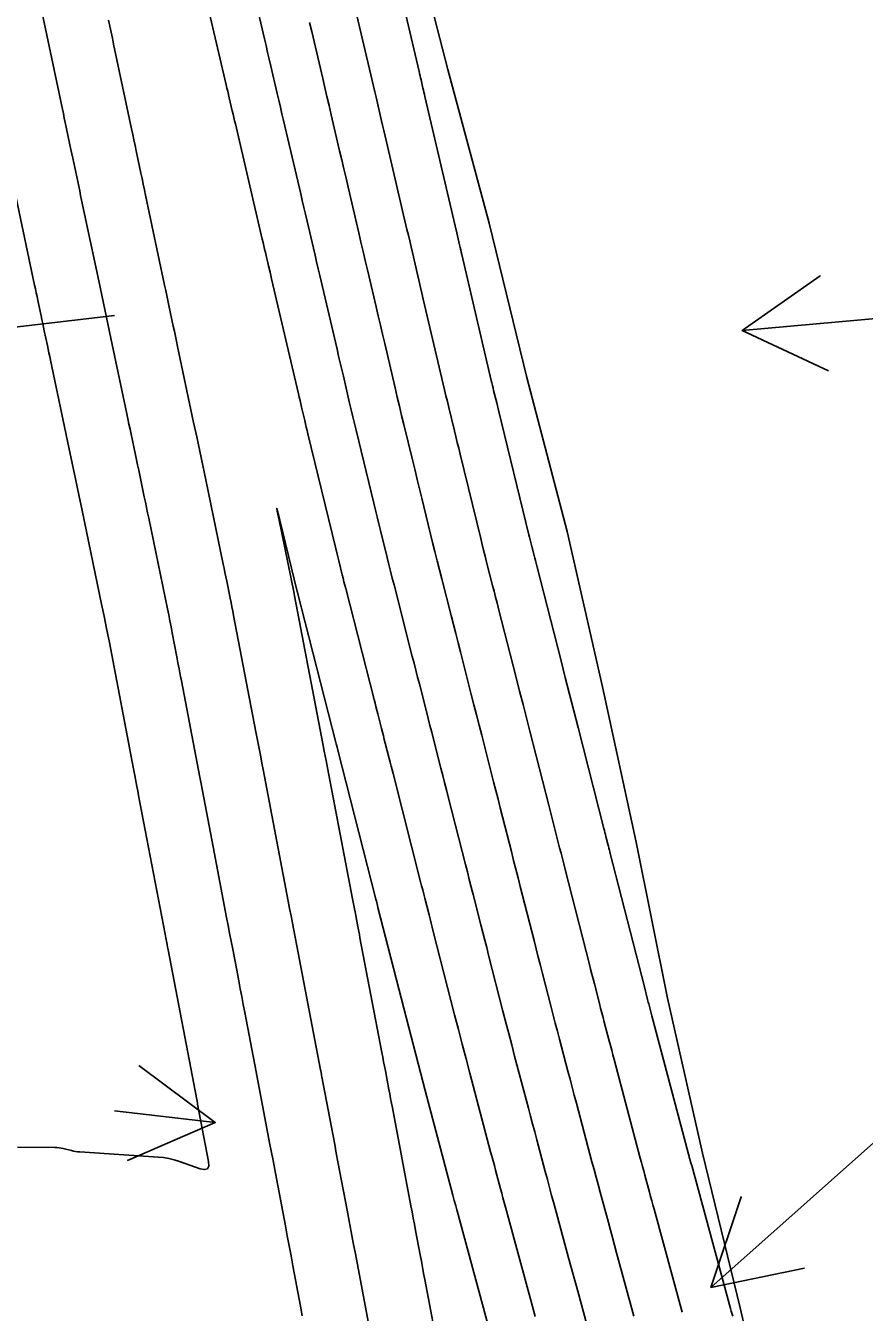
# Model space of a CAD drawing. Extents: x 954385 to 988206, y 1868364 to 1924553.
# Drawn here: x 958201.5 to 958254.3, y 1918156.3 to 1918237.2 of the extents above; entities that cross this region are included whole.
import ezdxf

# ---------------------------------------------------------------- set-up
doc = ezdxf.new("R2010")
doc.units = 0
for name, color, linetype in [('Ex_Major Contours', 7, 'Continuous'), ('Ex_Minor Contours', 7, 'Continuous'), ('Perimeter', 7, 'Continuous'), ('Slopes', 7, 'Continuous')]:
    doc.layers.add(name, color=color, linetype=linetype)

msp = doc.modelspace()

# ---------------------------------------------------------------- linework, layer by layer
at = {"layer": 'Ex_Major Contours'}
for points in [[(958219.4, 1918237.365), (958219.532, 1918236.801), (958220.223, 1918233.844), (958220.356, 1918233.275), (958220.489, 1918232.705), (958220.622, 1918232.136), (958220.756, 1918231.566), (958221.289, 1918229.289), (958221.422, 1918228.719), (958221.555, 1918228.15), (958221.688, 1918227.58), (958221.821, 1918227.011), (958222.496, 1918224.126), (958222.631, 1918223.547), (958222.767, 1918222.967), (958222.902, 1918222.388), (958223.037, 1918221.809), (958223.579, 1918219.492), (958223.714, 1918218.913), (958223.849, 1918218.334), (958223.985, 1918217.755), (958224.12, 1918217.175), (958224.773, 1918214.386), (958224.909, 1918213.808), (958225.046, 1918213.23), (958225.185, 1918212.653), (958225.325, 1918212.076), (958225.888, 1918209.768), (958226.029, 1918209.191), (958226.17, 1918208.615), (958226.311, 1918208.038), (958226.452, 1918207.461), (958227.135, 1918204.662), (958227.277, 1918204.088), (958227.419, 1918203.514), (958227.563, 1918202.941), (958227.709, 1918202.368), (958228.295, 1918200.077), (958228.441, 1918199.504), (958228.588, 1918198.932), (958228.734, 1918198.359), (958228.88, 1918197.786), (958229.567, 1918195.098), (958229.73, 1918194.459), (958229.893, 1918193.82), (958230.057, 1918193.182), (958230.22, 1918192.543), (958230.966, 1918189.618), (958231.107, 1918189.069), (958231.247, 1918188.52), (958231.387, 1918187.971), (958231.527, 1918187.422), (958232.087, 1918185.225), (958232.227, 1918184.676), (958232.368, 1918184.127), (958232.508, 1918183.578), (958232.648, 1918183.029), (958233.515, 1918179.633), (958233.648, 1918179.113), (958233.781, 1918178.594), (958233.914, 1918178.074), (958234.047, 1918177.554), (958234.588, 1918175.44), (958234.717, 1918174.937), (958234.847, 1918174.435), (958234.978, 1918173.933), (958235.111, 1918173.431), (958235.644, 1918171.423), (958235.777, 1918170.921), (958235.91, 1918170.42), (958236.043, 1918169.918), (958236.176, 1918169.416), (958237.157, 1918165.715), (958237.284, 1918165.238), (958237.411, 1918164.761), (958237.54, 1918164.285), (958237.669, 1918163.808), (958238.187, 1918161.903), (958238.316, 1918161.427), (958238.446, 1918160.951), (958238.576, 1918160.475), (958238.705, 1918159.999), (958239.791, 1918156.014)], [(958200.945, 1918226.33), (958202.106, 1918220.853), (958202.157, 1918220.612), (958202.208, 1918220.371), (958202.259, 1918220.131), (958202.309, 1918219.89), (958202.516, 1918218.911), (958202.565, 1918218.678), (958202.615, 1918218.445), (958202.664, 1918218.213), (958202.713, 1918217.98), (958202.91, 1918217.049), (958202.959, 1918216.817), (958203.008, 1918216.584), (958203.058, 1918216.351), (958203.107, 1918216.119), (958204.265, 1918210.642), (958204.474, 1918209.651), (958204.682, 1918208.66), (958204.889, 1918207.669), (958205.095, 1918206.678), (958206.314, 1918200.791), (958206.354, 1918200.598), (958206.394, 1918200.406), (958206.434, 1918200.214), (958206.474, 1918200.022), (958206.633, 1918199.252), (958206.673, 1918199.06), (958206.712, 1918198.867), (958206.75, 1918198.675), (958206.787, 1918198.482), (958208.325, 1918190.435), (958208.405, 1918190.017), (958208.538, 1918189.319), (958208.591, 1918189.041), (958208.644, 1918188.762), (958210.311, 1918180.034), (958210.374, 1918179.705), (958210.436, 1918179.377), (958210.468, 1918179.213), (958210.499, 1918179.048), (958212.299, 1918169.647), (958212.319, 1918169.543), (958212.344, 1918169.412), (958212.359, 1918169.334), (958213.041, 1918165.737), (958213.056, 1918165.453), (958212.974, 1918165.284), (958212.794, 1918165.228), (958212.516, 1918165.286), (958211.209, 1918165.745), (958210.88, 1918165.848), (958210.546, 1918165.928), (958210.208, 1918165.985), (958209.865, 1918166.02), (958204.944, 1918166.341), (958204.812, 1918166.353), (958204.68, 1918166.37), (958204.549, 1918166.394), (958204.42, 1918166.424), (958203.903, 1918166.555), (958203.773, 1918166.584), (958203.642, 1918166.605), (958203.511, 1918166.618), (958203.378, 1918166.623), (958201.039, 1918166.645)]]:
    msp.add_lwpolyline(points, dxfattribs=at)
at = {"layer": 'Ex_Minor Contours'}
for points in [[(958224.341, 1918242.587), (958226.283, 1918234.28), (958226.314, 1918234.149), (958226.344, 1918234.019), (958226.375, 1918233.888), (958226.405, 1918233.758), (958226.527, 1918233.236), (958226.558, 1918233.106), (958226.588, 1918232.976), (958226.619, 1918232.845), (958226.649, 1918232.715), (958228.55, 1918224.583), (958228.656, 1918224.13), (958228.832, 1918223.375), (958228.868, 1918223.223), (958228.903, 1918223.072), (958228.938, 1918222.921), (958228.974, 1918222.77), (958230.825, 1918214.856), (958230.862, 1918214.7), (958230.899, 1918214.544), (958230.936, 1918214.387), (958230.974, 1918214.231), (958231.165, 1918213.451), (958231.279, 1918212.982), (958233.191, 1918205.154), (958233.231, 1918204.991), (958233.272, 1918204.827), (958233.313, 1918204.664), (958233.354, 1918204.501), (958233.521, 1918203.849), (958233.563, 1918203.686), (958233.604, 1918203.523), (958233.646, 1918203.36), (958233.688, 1918203.197), (958235.212, 1918197.231), (958235.48, 1918196.183), (958235.747, 1918195.134), (958236.015, 1918194.085), (958236.283, 1918193.037), (958237.905, 1918186.683), (958237.937, 1918186.559), (958237.969, 1918186.435), (958238.001, 1918186.311), (958238.032, 1918186.186), (958238.159, 1918185.689), (958238.191, 1918185.565), (958238.222, 1918185.441), (958238.254, 1918185.316), (958238.286, 1918185.192), (958240.473, 1918176.632), (958240.518, 1918176.455), (958240.563, 1918176.278), (958240.655, 1918175.919), (958240.677, 1918175.833), (958240.699, 1918175.748), (958240.722, 1918175.662), (958240.744, 1918175.577), (958240.857, 1918175.15), (958240.903, 1918174.979), (958240.925, 1918174.894), (958243.231, 1918166.194), (958243.247, 1918166.134), (958243.263, 1918166.075), (958243.279, 1918166.015), (958243.296, 1918165.955), (958243.377, 1918165.656), (958243.409, 1918165.537), (958243.426, 1918165.477), (958245.872, 1918156.499), (958245.917, 1918156.335), (958246.006, 1918156.006)], [(958236.827, 1918155.491), (958236.257, 1918157.583), (958236.115, 1918158.105), (958235.972, 1918158.628), (958235.83, 1918159.151), (958235.688, 1918159.674), (958234.754, 1918163.108), (958234.619, 1918163.606), (958234.485, 1918164.105), (958234.351, 1918164.603), (958234.219, 1918165.102), (958233.689, 1918167.099), (958233.557, 1918167.598), (958233.425, 1918168.097), (958233.292, 1918168.596), (958233.16, 1918169.095), (958232.294, 1918172.357), (958232.107, 1918173.068), (958231.921, 1918173.778), (958231.736, 1918174.489), (958231.554, 1918175.201), (958230.656, 1918178.711), (958230.534, 1918179.187), (958230.413, 1918179.663), (958230.291, 1918180.139), (958230.17, 1918180.614), (958229.683, 1918182.518), (958229.562, 1918182.994), (958229.44, 1918183.47), (958229.319, 1918183.946), (958229.197, 1918184.422), (958228.116, 1918188.662), (958228.001, 1918189.113), (958227.886, 1918189.563), (958227.771, 1918190.013), (958227.656, 1918190.463), (958227.188, 1918192.296), (958227.077, 1918192.73), (958226.966, 1918193.164), (958226.855, 1918193.598), (958226.745, 1918194.032), (958226.301, 1918195.768), (958226.19, 1918196.202), (958226.079, 1918196.636), (958225.968, 1918197.07), (958225.857, 1918197.504), (958224.707, 1918202.004), (958224.598, 1918202.43), (958224.491, 1918202.857), (958224.385, 1918203.284), (958224.28, 1918203.711), (958223.862, 1918205.42), (958223.758, 1918205.847), (958223.654, 1918206.275), (958223.549, 1918206.702), (958223.445, 1918207.129), (958222.323, 1918211.726), (958222.22, 1918212.15), (958222.118, 1918212.573), (958222.017, 1918212.997), (958221.918, 1918213.421), (958221.521, 1918215.117), (958221.422, 1918215.541), (958221.323, 1918215.965), (958221.224, 1918216.389), (958221.124, 1918216.813), (958220.04, 1918221.454), (958219.94, 1918221.882), (958219.84, 1918222.311), (958219.739, 1918222.739), (958219.639, 1918223.167), (958219.239, 1918224.88), (958219.139, 1918225.308), (958219.039, 1918225.737), (958218.938, 1918226.165), (958218.838, 1918226.593), (958217.763, 1918231.19), (958217.662, 1918231.619), (958217.562, 1918232.048), (958217.461, 1918232.478), (958217.361, 1918232.907), (958216.96, 1918234.624), (958216.859, 1918235.054), (958216.759, 1918235.483), (958216.659, 1918235.912), (958216.558, 1918236.342), (958215.488, 1918240.922)], [(958212.454, 1918240.723), (958214.153, 1918233.449), (958214.201, 1918233.243), (958214.25, 1918233.037), (958214.298, 1918232.831), (958214.346, 1918232.626), (958214.538, 1918231.803), (958214.586, 1918231.597), (958214.634, 1918231.391), (958214.682, 1918231.186), (958214.731, 1918230.98), (958216.424, 1918223.741), (958216.473, 1918223.532), (958216.522, 1918223.324), (958216.571, 1918223.115), (958216.62, 1918222.906), (958216.815, 1918222.071), (958216.913, 1918221.654), (958217.01, 1918221.236), (958218.698, 1918214.015), (958218.747, 1918213.805), (958218.796, 1918213.595), (958218.845, 1918213.385), (958218.894, 1918213.175), (958219.09, 1918212.335), (958219.14, 1918212.126), (958219.19, 1918211.916), (958219.24, 1918211.706), (958219.291, 1918211.497), (958221.031, 1918204.368), (958221.137, 1918203.935), (958221.243, 1918203.501), (958221.455, 1918202.633), (958221.508, 1918202.416), (958221.562, 1918202.2), (958221.617, 1918201.983), (958221.672, 1918201.767), (958223.454, 1918194.799), (958223.512, 1918194.57), (958223.571, 1918194.341), (958223.629, 1918194.111), (958223.688, 1918193.882), (958223.922, 1918192.965), (958223.981, 1918192.736), (958224.039, 1918192.507), (958224.098, 1918192.278), (958224.156, 1918192.048), (958224.404, 1918191.081), (958224.464, 1918190.843), (958224.525, 1918190.605), (958224.586, 1918190.368), (958224.646, 1918190.13), (958226.38, 1918183.334), (958226.446, 1918183.073), (958226.513, 1918182.813), (958226.579, 1918182.553), (958226.645, 1918182.293), (958226.911, 1918181.252), (958226.978, 1918180.992), (958227.044, 1918180.732), (958227.111, 1918180.472), (958227.177, 1918180.211), (958228.52, 1918174.962), (958228.756, 1918174.042), (958228.995, 1918173.122), (958229.235, 1918172.203), (958229.478, 1918171.284), (958230.785, 1918166.356), (958230.863, 1918166.065), (958230.94, 1918165.775), (958231.017, 1918165.484), (958231.094, 1918165.193), (958231.402, 1918164.029), (958231.48, 1918163.738), (958231.557, 1918163.448), (958231.636, 1918163.157), (958231.714, 1918162.867), (958233.328, 1918156.935), (958233.413, 1918156.62), (958233.499, 1918156.306), (958233.584, 1918155.991)], [(958242.832, 1918156.257), (958241.065, 1918162.738), (958240.992, 1918163.006), (958240.92, 1918163.274), (958240.847, 1918163.542), (958240.774, 1918163.81), (958240.482, 1918164.882), (958240.41, 1918165.15), (958240.337, 1918165.418), (958240.265, 1918165.686), (958240.194, 1918165.955), (958238.551, 1918172.155), (958238.473, 1918172.449), (958238.395, 1918172.742), (958238.317, 1918173.036), (958238.239, 1918173.329), (958237.928, 1918174.504), (958237.85, 1918174.797), (958237.773, 1918175.091), (958237.697, 1918175.385), (958237.621, 1918175.68), (958237.305, 1918176.916), (958237.227, 1918177.22), (958237.15, 1918177.524), (958237.072, 1918177.829), (958236.994, 1918178.133), (958235.467, 1918184.11), (958235.381, 1918184.447), (958235.295, 1918184.784), (958235.209, 1918185.121), (958235.123, 1918185.457), (958234.78, 1918186.804), (958234.694, 1918187.141), (958234.608, 1918187.478), (958234.522, 1918187.814), (958234.436, 1918188.151), (958233.251, 1918192.79), (958233.036, 1918193.633), (958232.82, 1918194.477), (958232.605, 1918195.321), (958232.389, 1918196.165), (958231.284, 1918200.491), (958231.19, 1918200.859), (958231.096, 1918201.227), (958231.002, 1918201.595), (958230.908, 1918201.963), (958230.532, 1918203.434), (958230.438, 1918203.802), (958230.345, 1918204.171), (958230.254, 1918204.539), (958230.163, 1918204.908), (958228.865, 1918210.222), (958228.776, 1918210.588), (958228.686, 1918210.955), (958228.597, 1918211.321), (958228.508, 1918211.688), (958228.15, 1918213.154), (958228.061, 1918213.52), (958227.972, 1918213.887), (958227.885, 1918214.254), (958227.799, 1918214.621), (958226.547, 1918219.973), (958226.462, 1918220.338), (958226.376, 1918220.703), (958226.291, 1918221.068), (958226.206, 1918221.433), (958225.864, 1918222.894), (958225.779, 1918223.259), (958225.694, 1918223.624), (958225.608, 1918223.99), (958225.523, 1918224.355), (958224.235, 1918229.863), (958224.153, 1918230.213), (958224.072, 1918230.563), (958223.99, 1918230.913), (958223.908, 1918231.263), (958223.58, 1918232.662), (958223.499, 1918233.012), (958223.417, 1918233.362), (958223.335, 1918233.712), (958223.253, 1918234.062), (958221.937, 1918239.694)], [(958218.94, 1918156.028), (958218.826, 1918156.632), (958218.348, 1918159.18), (958218.231, 1918159.806), (958218.113, 1918160.431), (958217.995, 1918161.057), (958217.876, 1918161.683), (958217.309, 1918164.677), (958217.097, 1918165.794), (958216.886, 1918166.911), (958216.463, 1918169.145), (958216.357, 1918169.703), (958216.251, 1918170.262), (958216.144, 1918170.82), (958216.038, 1918171.378), (958215.324, 1918175.113), (958215.228, 1918175.611), (958215.133, 1918176.108), (958215.038, 1918176.606), (958214.943, 1918177.104), (958214.562, 1918179.094), (958214.466, 1918179.591), (958214.371, 1918180.089), (958214.276, 1918180.586), (958214.181, 1918181.084), (958213.331, 1918185.533), (958213.247, 1918185.971), (958213.164, 1918186.41), (958213.08, 1918186.848), (958212.996, 1918187.286), (958212.661, 1918189.039), (958212.578, 1918189.478), (958212.494, 1918189.916), (958212.41, 1918190.354), (958212.327, 1918190.793), (958211.338, 1918195.967), (958211.266, 1918196.345), (958211.194, 1918196.722), (958211.122, 1918197.1), (958211.049, 1918197.478), (958210.761, 1918198.988), (958210.688, 1918199.366), (958210.613, 1918199.743), (958210.538, 1918200.12), (958210.46, 1918200.497), (958209.28, 1918206.186), (958209.21, 1918206.521), (958209.141, 1918206.856), (958209.071, 1918207.191), (958209.002, 1918207.526), (958208.719, 1918208.893), (958208.652, 1918209.215), (958208.585, 1918209.537), (958208.517, 1918209.858), (958208.449, 1918210.18), (958208.177, 1918211.467), (958208.109, 1918211.788), (958208.041, 1918212.11), (958207.973, 1918212.432), (958207.905, 1918212.753), (958206.897, 1918217.518), (958206.706, 1918218.419), (958206.516, 1918219.32), (958206.325, 1918220.222), (958206.135, 1918221.123), (958205.062, 1918226.2), (958205.001, 1918226.49), (958204.94, 1918226.781), (958204.878, 1918227.072), (958204.816, 1918227.362), (958204.566, 1918228.543), (958204.507, 1918228.824), (958204.447, 1918229.105), (958204.388, 1918229.386), (958204.328, 1918229.667), (958204.091, 1918230.79), (958204.032, 1918231.071), (958203.972, 1918231.352), (958203.913, 1918231.633), (958203.853, 1918231.914), (958202.491, 1918238.354)], [(958223.64, 1918152.659), (958222.275, 1918159.931), (958222.146, 1918160.619), (958222.016, 1918161.307), (958221.886, 1918161.995), (958221.756, 1918162.682), (958221.181, 1918165.725), (958221.078, 1918166.266), (958220.976, 1918166.808), (958220.873, 1918167.349), (958220.771, 1918167.89), (958220.169, 1918171.065), (958220.155, 1918171.138), (958220.141, 1918171.212), (958220.099, 1918171.431), (958220.085, 1918171.504), (958218.318, 1918180.734), (958218.296, 1918180.849), (958218.274, 1918180.965), (958218.252, 1918181.08), (958218.23, 1918181.195), (958218.142, 1918181.657), (958218.097, 1918181.888), (958218.053, 1918182.118), (958216.472, 1918190.399), (958216.397, 1918190.792), (958216.322, 1918191.184), (958216.022, 1918192.754), (958214.622, 1918200.08), (958214.57, 1918200.35), (958214.517, 1918200.619), (958214.463, 1918200.888), (958214.408, 1918201.157), (958214.185, 1918202.232), (958214.129, 1918202.501), (958214.073, 1918202.77), (958214.018, 1918203.039), (958213.962, 1918203.307), (958212.864, 1918208.605), (958212.676, 1918209.509), (958212.487, 1918210.412), (958212.298, 1918211.315), (958212.107, 1918212.218), (958211.098, 1918216.994), (958211.03, 1918217.314), (958210.962, 1918217.635), (958210.895, 1918217.955), (958210.827, 1918218.275), (958210.556, 1918219.556), (958210.488, 1918219.876), (958210.42, 1918220.197), (958210.352, 1918220.517), (958210.284, 1918220.837), (958209.084, 1918226.502), (958209.011, 1918226.85), (958208.937, 1918227.198), (958208.863, 1918227.546), (958208.79, 1918227.894), (958208.496, 1918229.285), (958208.422, 1918229.633), (958208.349, 1918229.981), (958208.275, 1918230.329), (958208.202, 1918230.677), (958207.076, 1918236.001), (958206.997, 1918236.378), (958206.917, 1918236.754), (958206.838, 1918237.131), (958206.758, 1918237.507)], [(958227.583, 1918153.324), (958226.645, 1918158.315), (958226.572, 1918158.702), (958226.5, 1918159.089), (958226.427, 1918159.476), (958226.355, 1918159.862), (958226.064, 1918161.409), (958225.992, 1918161.796), (958225.919, 1918162.182), (958225.846, 1918162.569), (958225.773, 1918162.956), (958224.605, 1918169.116), (958224.55, 1918169.406), (958224.495, 1918169.696), (958224.44, 1918169.985), (958224.385, 1918170.275), (958224.166, 1918171.434), (958224.111, 1918171.724), (958224.056, 1918172.014), (958224.001, 1918172.303), (958223.945, 1918172.593), (958222.567, 1918179.805), (958222.529, 1918180.009), (958222.49, 1918180.212), (958222.451, 1918180.416), (958222.412, 1918180.619), (958222.256, 1918181.433), (958222.217, 1918181.637), (958222.178, 1918181.841), (958222.139, 1918182.044), (958222.1, 1918182.248), (958220.526, 1918190.484), (958220.48, 1918190.721), (958220.435, 1918190.958), (958220.322, 1918191.549), (958220.254, 1918191.904), (958218.458, 1918201.309), (958218.434, 1918201.433), (958218.428, 1918201.464), (958218.422, 1918201.495), (958218.416, 1918201.526), (958218.409, 1918201.557), (958217.475, 1918206.062), (958217.361, 1918206.627), (958217.332, 1918206.817), (958217.387, 1918206.633), (958217.527, 1918206.073), (958218.623, 1918201.588), (958218.632, 1918201.549), (958218.637, 1918201.529), (958221.05, 1918192.094), (958221.075, 1918191.996), (958221.125, 1918191.801), (958221.177, 1918191.597), (958223.562, 1918182.245), (958223.596, 1918182.112), (958223.665, 1918181.845), (958223.699, 1918181.712), (958225.486, 1918174.722), (958225.776, 1918173.594), (958226.069, 1918172.465), (958226.364, 1918171.338), (958226.661, 1918170.211), (958228.411, 1918163.617), (958228.455, 1918163.452), (958228.498, 1918163.287), (958228.586, 1918162.956), (958228.608, 1918162.873), (958228.63, 1918162.791), (958228.652, 1918162.708), (958228.675, 1918162.626), (958230.967, 1918154.196)]]:
    msp.add_lwpolyline(points, dxfattribs=at)
at = {"layer": 'Perimeter'}
msp.add_lwpolyline([(958225.599, 1918244.1), (958228.083, 1918234.409), (958230.687, 1918224.745), (958233.07, 1918215.031), (958235.601, 1918205.35), (958237.811, 1918195.597), (958239.935, 1918185.825), (958241.899, 1918176.017), (958244.103, 1918166.263), (958246.474, 1918156.547), (958248.733, 1918146.805), (958250.264, 1918140.861), (958251.233, 1918136.968), (958251.932, 1918133.211), (958253.053, 1918126.744), (958253.258, 1918125.487), (958254.502, 1918117.751)], dxfattribs=at)
at = {"layer": 'Slopes'}
for points in [[(958257.131, 1918218.928), (958246.592, 1918217.988), (958251.501, 1918221.438), (958246.592, 1918217.988), (958252.034, 1918215.462)], [(958207.131, 1918218.928), (958181.348, 1918215.922), (958186.162, 1918219.503), (958181.348, 1918215.922), (958186.857, 1918213.544)], [(958207.131, 1918168.928), (958213.463, 1918168.185), (958207.953, 1918165.811), (958213.463, 1918168.185), (958208.652, 1918171.77)], [(958257.131, 1918168.928), (958244.639, 1918157.823), (958246.53, 1918163.518), (958244.639, 1918157.823), (958250.516, 1918159.034)]]:
    msp.add_lwpolyline(points, dxfattribs=at)

doc.saveas('drawing.dxf')
